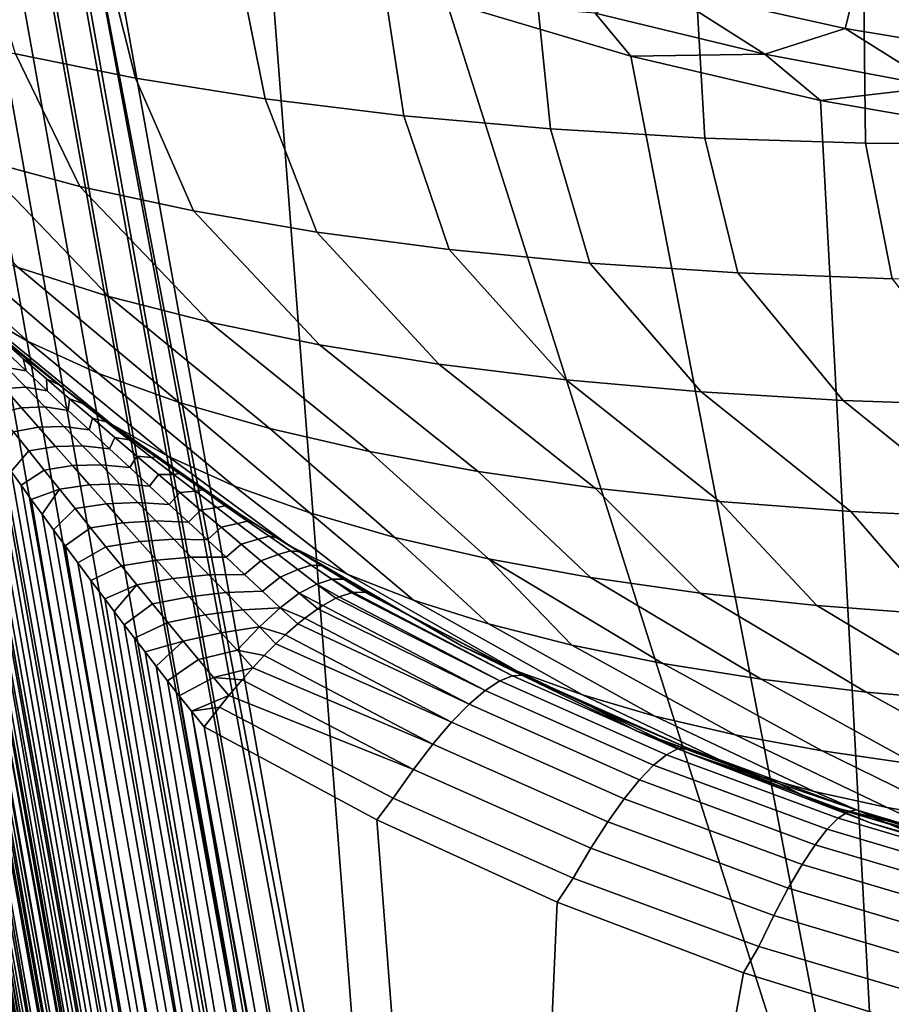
# Model space of a CAD drawing. Header units: metres. Extents: x -167 to 28, y -50 to 27.
# Tile 257 of 331: x 4.67 to 6.96, y -30.47 to -27.89. Entities that reach past the tile are written whole.
import ezdxf

# ---------------------------------------------------------------- set-up
doc = ezdxf.new("R2010")
doc.units = ezdxf.units.M
doc.layers.add('solid_12_065_011_XXX', color=7, linetype='CONTINUOUS')

msp = doc.modelspace()

# ---------------------------------------------------------------- linework, layer by layer
at = {"layer": 'solid_12_065_011_XXX'}
for points in [[(5.948123, -35.799164, 24.870661), (6.015436, -35.758858, 24.916674), (4.478205, -27.132927, 19.636179), (4.408407, -27.144354, 19.577326)], [(6.015436, -35.758858, 24.916674), (6.089468, -35.722225, 24.954744), (4.551172, -27.120783, 19.683945), (4.478205, -27.132927, 19.636179)], [(6.089468, -35.722225, 24.954744), (6.169133, -35.689793, 24.984314), (4.644003, -27.216557, 19.786438), (4.551172, -27.120783, 19.683945)], [(5.837502, -35.888351, 24.757629), (5.888519, -35.842537, 24.817387), (4.343464, -27.154821, 19.507801), (4.284712, -27.164154, 19.428064)], [(5.888519, -35.842537, 24.817387), (5.948123, -35.799164, 24.870661), (4.408407, -27.144354, 19.577326), (4.343464, -27.154821, 19.507801)], [(5.881683, -37.44482, 21.692509), (5.703718, -35.969273, 24.296579), (4.131766, -27.187838, 18.969706), (4.128839, -27.188282, 18.913031)], [(4.190396, -27.666483, 18.226248), (4.217787, -27.876329, 17.940147), (5.881683, -37.44482, 21.692509), (4.128839, -27.188282, 18.913031)], [(5.703718, -35.969273, 24.296579), (5.73219, -36.082161, 24.472521), (4.137755, -27.186926, 19.025869), (4.131766, -27.187838, 18.969706)], [(5.73219, -36.082161, 24.472521), (5.742775, -36.03355, 24.54866), (4.14677, -27.185553, 19.081387), (4.137755, -27.186926, 19.025869)], [(5.742775, -36.03355, 24.54866), (4.158704, -27.183729, 19.135796), (4.14677, -27.185553, 19.081387)], [(5.742775, -36.03355, 24.54866), (5.76409, -35.984566, 24.622271), (4.173394, -27.181479, 19.188787), (4.158704, -27.183729, 19.135796)], [(5.76409, -35.984566, 24.622271), (4.190763, -27.178806, 19.24024), (4.173394, -27.181479, 19.188787)], [(5.76409, -35.984566, 24.622271), (5.795821, -35.935925, 24.69227), (4.210754, -27.175716, 19.290173), (4.190763, -27.178806, 19.24024)], [(5.795821, -35.935925, 24.69227), (4.233187, -27.172232, 19.338268), (4.210754, -27.175716, 19.290173)], [(5.795821, -35.935925, 24.69227), (5.837502, -35.888351, 24.757629), (4.284712, -27.164154, 19.428064), (4.233187, -27.172232, 19.338268)], [(6.169133, -35.689793, 24.984314), (4.656403, -27.229761, 19.79954), (4.644003, -27.216557, 19.786438)], [(6.169133, -35.689793, 24.984314), (6.253256, -35.662045, 25.004948), (4.751663, -27.333841, 19.895863), (4.656403, -27.229761, 19.79954)], [(6.253256, -35.662045, 25.004948), (4.765742, -27.34959, 19.909477), (4.751663, -27.333841, 19.895863)], [(6.253256, -35.662045, 25.004948), (6.339845, -35.635181, 25.013762), (4.812018, -27.401957, 19.953136), (4.765742, -27.34959, 19.909477)], [(4.812018, -27.401957, 19.953136), (5.635095, -31.706358, 22.604013), (4.876941, -27.477007, 20.011724)], [(4.812018, -27.401957, 19.953136), (6.339845, -35.635181, 25.013762), (5.635095, -31.706358, 22.604013)], [(5.324677, -27.674427, 20.215137), (4.876941, -27.477007, 20.011724), (5.635095, -31.706358, 22.604013)], [(4.883648, -27.677902, 11.463114), (4.9764, -28.046062, 11.86205), (4.661839, -27.98226, 12.216586), (4.550752, -27.615849, 11.819391)], [(5.241639, -27.730078, 11.13036), (5.31617, -28.100304, 11.52989), (4.9764, -28.046062, 11.86205), (4.883648, -27.677902, 11.463114)], [(5.791275, -27.845171, 20.402018), (5.324677, -27.674427, 20.215137), (5.635095, -31.706358, 22.604013), (6.954234, -31.515387, 22.740084)], [(6.863249, -27.808126, 20.622942), (6.383609, -27.701181, 20.481924), (6.349745, -27.80777, 20.503387), (6.836041, -27.916199, 20.646362)], [(5.622826, -27.7721, 10.822895), (5.679325, -28.144695, 11.221891), (5.31617, -28.100304, 11.52989), (5.241639, -27.730078, 11.13036)], [(6.02519, -27.803745, 10.542349), (6.063916, -28.178995, 10.939706), (5.679325, -28.144695, 11.221891), (5.622826, -27.7721, 10.822895)], [(6.446598, -27.824846, 10.290209), (6.467878, -28.203024, 10.684848), (6.063916, -28.178995, 10.939706), (6.02519, -27.803745, 10.542349)], [(6.349745, -27.80777, 20.503387), (6.180631, -27.875534, 20.49383), (6.625697, -27.983421, 20.631468)], [(6.836041, -27.916199, 20.646362), (6.349745, -27.80777, 20.503387), (6.625697, -27.983421, 20.631468)], [(7.35284, -27.888571, 20.743904), (6.863249, -27.808126, 20.622942), (6.836041, -27.916199, 20.646362), (7.332356, -27.997749, 20.768986)], [(6.884815, -27.835291, 10.06781), (6.889044, -28.216648, 10.458686), (6.467878, -28.203024, 10.684848), (6.446598, -27.824846, 10.290209)], [(6.274334, -27.988659, 20.570751), (5.791275, -27.845171, 20.402018), (6.954234, -31.515387, 22.740084)], [(6.180631, -27.875534, 20.49383), (5.791275, -27.845171, 20.402018), (6.274334, -27.988659, 20.570751)], [(7.337519, -27.835024, 9.876332), (7.325153, -28.219799, 10.262434), (6.889044, -28.216648, 10.458686), (6.884815, -27.835291, 10.06781)], [(4.217787, -27.876329, 17.940147), (4.241293, -28.064798, 17.638895), (5.881683, -37.44482, 21.692509)], [(6.625697, -27.983421, 20.631468), (6.180631, -27.875534, 20.49383), (6.274334, -27.988659, 20.570751)], [(4.558542, -28.256271, 12.96285), (4.374175, -27.909241, 12.591598), (4.661839, -27.98226, 12.216586), (4.829842, -28.329697, 12.593391)], [(6.836041, -27.916199, 20.646362), (6.625697, -27.983421, 20.631468), (7.079787, -28.068735, 20.75231)], [(7.332356, -27.997749, 20.768986), (6.836041, -27.916199, 20.646362), (7.079787, -28.068735, 20.75231)], [(4.829842, -28.329697, 12.593391), (4.661839, -27.98226, 12.216586), (4.9764, -28.046062, 11.86205), (5.127971, -28.394186, 12.243456)], [(6.625697, -27.983421, 20.631468), (6.274334, -27.988659, 20.570751), (6.771478, -28.104517, 20.719927)], [(6.771478, -28.104517, 20.719927), (6.274334, -27.988659, 20.570751), (6.954234, -31.515387, 22.740084)], [(7.079787, -28.068735, 20.75231), (6.625697, -27.983421, 20.631468), (6.771478, -28.104517, 20.719927)], [(4.241293, -28.064798, 17.638895), (4.260758, -28.230652, 17.324423), (5.881683, -37.44482, 21.692509)], [(5.127971, -28.394186, 12.243456), (4.9764, -28.046062, 11.86205), (5.31617, -28.100304, 11.52989), (5.451294, -28.449389, 11.914962)], [(7.079787, -28.068735, 20.75231), (6.771478, -28.104517, 20.719927), (7.280362, -28.192522, 20.84832)], [(5.451294, -28.449389, 11.914962), (5.31617, -28.100304, 11.52989), (5.679325, -28.144695, 11.221891), (5.79804, -28.495003, 11.609707)], [(7.280362, -28.192522, 20.84832), (6.771478, -28.104517, 20.719927), (6.954234, -31.515387, 22.740084), (8.272664, -31.308031, 22.815199)], [(5.79804, -28.495003, 11.609707), (5.679325, -28.144695, 11.221891), (6.063916, -28.178995, 10.939706), (6.16631, -28.530775, 11.329364)], [(4.90614, -28.617859, 13.144125), (4.668856, -28.541958, 13.5077), (4.315556, -28.174316, 13.349806), (4.558542, -28.256271, 12.96285)], [(6.16631, -28.530775, 11.329364), (6.063916, -28.178995, 10.939706), (6.467878, -28.203024, 10.684848), (6.554085, -28.556511, 11.075471)], [(6.554085, -28.556511, 11.075471), (6.467878, -28.203024, 10.684848), (6.889044, -28.216648, 10.458686), (6.959242, -28.572071, 10.849417)], [(6.959242, -28.572071, 10.849417), (6.889044, -28.216648, 10.458686), (7.325153, -28.219799, 10.262434), (7.379559, -28.57737, 10.652441)], [(4.260758, -28.230652, 17.324423), (4.276067, -28.372866, 16.998779), (5.881683, -37.44482, 21.692509)], [(4.694993, -28.736391, 14.325995), (4.538645, -28.646523, 14.703516), (4.127707, -28.269646, 14.680281), (4.278581, -28.367378, 14.277867)], [(5.169855, -28.685606, 12.797547), (4.90614, -28.617859, 13.144125), (4.558542, -28.256271, 12.96285), (4.829842, -28.329697, 12.593391)], [(5.45857, -28.744827, 12.469847), (5.169855, -28.685606, 12.797547), (4.829842, -28.329697, 12.593391), (5.127971, -28.394186, 12.243456)], [(4.276067, -28.372866, 16.998779), (4.287136, -28.490614, 16.664188), (5.881683, -37.44482, 21.692509)], [(4.879325, -28.819569, 13.959737), (4.694993, -28.736391, 14.325995), (4.278581, -28.367378, 14.277867), (4.459291, -28.458313, 13.886298)], [(5.770719, -28.795206, 12.162802), (5.45857, -28.744827, 12.469847), (5.127971, -28.394186, 12.243456), (5.451294, -28.449389, 11.914962)], [(6.104607, -28.836466, 11.878078), (5.770719, -28.795206, 12.162802), (5.451294, -28.449389, 11.914962), (5.79804, -28.495003, 11.609707)], [(5.090637, -28.895605, 13.606737), (4.879325, -28.819569, 13.959737), (4.459291, -28.458313, 13.886298), (4.668856, -28.541958, 13.5077)], [(4.287136, -28.490614, 16.664188), (4.293931, -28.583328, 16.322926), (5.881683, -37.44482, 21.692509)], [(6.458423, -28.868383, 11.617221), (6.104607, -28.836466, 11.878078), (5.79804, -28.495003, 11.609707), (6.16631, -28.530775, 11.329364)], [(4.913003, -28.952679, 14.90131), (4.791297, -28.861975, 15.262383), (4.411135, -28.550455, 15.09024), (4.538645, -28.646523, 14.703516)], [(4.736815, -28.81925, 15.273414), (4.411135, -28.550455, 15.09024), (4.791297, -28.861975, 15.262383)], [(4.681251, -28.774704, 15.287422), (4.411135, -28.550455, 15.09024), (4.736815, -28.81925, 15.273414)], [(4.681251, -28.774704, 15.287422), (4.648047, -28.747595, 15.297267), (4.411135, -28.550455, 15.09024)], [(5.327775, -28.964083, 13.268922), (5.090637, -28.895605, 13.606737), (4.668856, -28.541958, 13.5077), (4.90614, -28.617859, 13.144125)], [(6.830247, -28.890787, 11.381645), (6.458423, -28.868383, 11.617221), (6.16631, -28.530775, 11.329364), (6.554085, -28.556511, 11.075471)], [(4.293262, -28.580698, 16.281666), (5.90444, -37.571835, 21.769417), (5.881683, -37.44482, 21.692509)], [(5.915934, -37.619343, 21.692692), (5.90444, -37.571835, 21.769417), (4.293262, -28.580698, 16.281666), (4.29465, -28.581047, 16.243292)], [(4.293262, -28.580698, 16.281666), (5.881683, -37.44482, 21.692509), (4.293931, -28.583328, 16.322926)], [(5.915934, -37.619343, 21.692692), (4.29465, -28.581047, 16.243292), (4.297947, -28.584261, 16.207996)], [(7.218062, -28.903553, 11.172629), (6.830247, -28.890787, 11.381645), (6.554085, -28.556511, 11.075471), (6.959242, -28.572071, 10.849417)], [(5.915934, -37.619343, 21.692692), (4.297947, -28.584261, 16.207996), (4.302987, -28.590147, 16.175755)], [(5.937749, -37.662186, 21.615484), (5.915934, -37.619343, 21.692692), (4.302987, -28.590147, 16.175755), (4.309603, -28.598434, 16.146341)], [(5.937749, -37.662186, 21.615484), (4.309603, -28.598434, 16.146341), (4.317697, -28.608961, 16.119455)], [(5.937749, -37.662186, 21.615484), (4.317697, -28.608961, 16.119455), (4.327273, -28.621752, 16.094755)], [(5.937749, -37.662186, 21.615484), (4.327273, -28.621752, 16.094755), (4.338446, -28.636951, 16.071865)], [(5.589446, -29.024628, 12.948134), (5.327775, -28.964083, 13.268922), (4.90614, -28.617859, 13.144125), (5.169855, -28.685606, 12.797547)], [(5.937749, -37.662186, 21.615484), (4.338446, -28.636951, 16.071865), (4.351456, -28.654905, 16.050501), (5.96996, -37.701942, 21.540293)], [(5.96996, -37.701942, 21.540293), (4.351456, -28.654905, 16.050501), (4.366582, -28.675987, 16.03056)], [(5.060408, -29.036648, 14.548008), (4.913003, -28.952679, 14.90131), (4.538645, -28.646523, 14.703516), (4.694993, -28.736391, 14.325995)], [(5.96996, -37.701942, 21.540293), (4.366582, -28.675987, 16.03056), (4.384196, -28.700678, 16.012018)], [(5.96996, -37.701942, 21.540293), (4.384196, -28.700678, 16.012018), (4.404716, -28.729656, 15.995156), (6.012095, -37.738037, 21.46822)], [(5.874223, -29.076912, 12.646123), (5.589446, -29.024628, 12.948134), (5.169855, -28.685606, 12.797547), (5.45857, -28.744827, 12.469847)], [(6.012095, -37.738037, 21.46822), (4.404716, -28.729656, 15.995156), (4.428501, -28.763401, 15.980332)], [(4.681577, -28.781101, 15.417163), (4.619566, -28.727015, 15.41363), (4.62858, -28.731524, 15.303564), (4.648047, -28.747595, 15.297267)], [(4.681577, -28.781101, 15.417163), (4.689353, -28.812838, 15.534704), (4.633352, -28.75996, 15.530272), (4.619566, -28.727015, 15.41363)], [(5.233942, -29.114349, 14.205299), (5.060408, -29.036648, 14.548008), (4.694993, -28.736391, 14.325995), (4.879325, -28.819569, 13.959737)], [(4.689353, -28.812838, 15.534704), (4.638061, -28.804491, 15.644134), (4.587888, -28.752626, 15.643282), (4.633352, -28.75996, 15.530272)], [(4.681577, -28.781101, 15.417163), (4.648047, -28.747595, 15.297267), (4.681251, -28.774704, 15.287422), (4.712363, -28.799376, 15.302766)], [(6.180554, -29.120649, 12.364536), (5.874223, -29.076912, 12.646123), (5.45857, -28.744827, 12.469847), (5.770719, -28.795206, 12.162802)], [(6.012095, -37.738037, 21.46822), (4.428501, -28.763401, 15.980332), (4.455795, -28.802176, 15.967988)], [(4.712363, -28.799376, 15.302766), (4.681251, -28.774704, 15.287422), (4.736815, -28.81925, 15.273414)], [(4.742911, -28.834179, 15.425196), (4.744913, -28.865059, 15.543221), (4.689353, -28.812838, 15.534704), (4.681577, -28.781101, 15.417163)], [(4.775545, -28.84973, 15.312425), (4.742911, -28.834179, 15.425196), (4.681577, -28.781101, 15.417163), (4.712363, -28.799376, 15.302766)], [(6.012095, -37.738037, 21.46822), (4.455795, -28.802176, 15.967988), (4.470808, -28.823481, 15.962889), (6.063532, -37.769928, 21.40033)], [(4.688212, -28.856186, 15.64911), (4.632648, -28.859089, 15.753492), (4.588273, -28.808676, 15.752034), (4.638061, -28.804491, 15.644134)], [(4.744913, -28.865059, 15.543221), (4.688212, -28.856186, 15.64911), (4.638061, -28.804491, 15.644134), (4.689353, -28.812838, 15.534704)], [(4.712363, -28.799376, 15.302766), (4.736815, -28.81925, 15.273414), (4.775545, -28.84973, 15.312425)], [(6.506766, -29.155602, 12.104909), (6.180554, -29.120649, 12.364536), (5.770719, -28.795206, 12.162802), (6.104607, -28.836466, 11.878078)], [(6.063532, -37.769928, 21.40033), (4.470808, -28.823481, 15.962889), (4.486738, -28.846117, 15.958634)], [(4.775545, -28.84973, 15.312425), (4.736815, -28.81925, 15.273414), (4.791297, -28.861975, 15.262383)], [(4.803439, -28.8862, 15.437201), (4.799902, -28.916542, 15.555354), (4.744913, -28.865059, 15.543221), (4.742911, -28.834179, 15.425196)], [(4.837752, -28.898897, 15.325728), (4.803439, -28.8862, 15.437201), (4.742911, -28.834179, 15.425196), (4.775545, -28.84973, 15.312425)], [(5.432661, -29.18536, 13.875043), (5.233942, -29.114349, 14.205299), (4.879325, -28.819569, 13.959737), (5.090637, -28.895605, 13.606737)], [(6.851081, -29.181578, 11.868657), (6.506766, -29.155602, 12.104909), (6.104607, -28.836466, 11.878078), (6.458423, -28.868383, 11.617221)], [(6.063532, -37.769928, 21.40033), (4.486738, -28.846117, 15.958634), (4.503605, -28.870052, 15.955238)], [(4.677268, -28.909716, 15.758581), (4.617195, -28.922937, 15.856711), (4.578233, -28.873837, 15.855098), (4.632648, -28.859089, 15.753492)], [(4.738177, -28.907578, 15.657743), (4.677268, -28.909716, 15.758581), (4.632648, -28.859089, 15.753492), (4.688212, -28.856186, 15.64911)], [(4.799902, -28.916542, 15.555354), (4.738177, -28.907578, 15.657743), (4.688212, -28.856186, 15.64911), (4.744913, -28.865059, 15.543221)], [(4.775545, -28.84973, 15.312425), (4.791297, -28.861975, 15.262383), (4.856752, -28.912113, 15.252387), (4.837752, -28.898897, 15.325728)], [(4.856752, -28.912113, 15.252387), (4.791297, -28.861975, 15.262383), (4.913003, -28.952679, 14.90131)], [(6.063532, -37.769928, 21.40033), (4.503605, -28.870052, 15.955238), (4.521437, -28.895357, 15.952782)], [(4.863073, -28.937208, 15.452799), (4.85424, -28.967297, 15.570763), (4.799902, -28.916542, 15.555354), (4.803439, -28.8862, 15.437201)], [(4.898931, -28.946932, 15.342338), (4.863073, -28.937208, 15.452799), (4.803439, -28.8862, 15.437201), (4.837752, -28.898897, 15.325728)], [(7.211622, -29.198437, 11.65707), (6.851081, -29.181578, 11.868657), (6.458423, -28.868383, 11.617221), (6.830247, -28.890787, 11.381645)], [(7.586421, -29.206085, 11.471301), (7.211622, -29.198437, 11.65707), (6.830247, -28.890787, 11.381645), (7.218062, -28.903553, 11.172629)], [(6.063532, -37.769928, 21.40033), (4.521437, -28.895357, 15.952782), (4.540235, -28.921991, 15.951295), (6.123517, -37.797157, 21.337616)], [(4.721981, -28.960382, 15.766912), (4.656686, -28.972622, 15.86148), (4.617195, -28.922937, 15.856711), (4.677268, -28.909716, 15.758581)], [(4.787836, -28.958551, 15.669628), (4.721981, -28.960382, 15.766912), (4.677268, -28.909716, 15.758581), (4.738177, -28.907578, 15.657743)], [(4.85424, -28.967297, 15.570763), (4.787836, -28.958551, 15.669628), (4.738177, -28.907578, 15.657743), (4.799902, -28.916542, 15.555354)], [(4.837752, -28.898897, 15.325728), (4.856752, -28.912113, 15.252387), (4.921109, -28.960196, 15.245779), (4.898931, -28.946932, 15.342338)], [(4.921109, -28.960196, 15.245779), (4.856752, -28.912113, 15.252387), (4.913003, -28.952679, 14.90131)], [(5.655487, -29.249294, 13.559033), (5.432661, -29.18536, 13.875043), (5.090637, -28.895605, 13.606737), (5.327775, -28.964083, 13.268922)], [(6.123517, -37.797157, 21.337616), (4.540235, -28.921991, 15.951295), (4.560074, -28.950048, 15.950828)], [(4.921762, -28.987228, 15.47163), (4.907872, -29.017321, 15.589127), (4.85424, -28.967297, 15.570763), (4.863073, -28.937208, 15.452799)], [(4.959054, -28.99386, 15.361916), (4.921762, -28.987228, 15.47163), (4.863073, -28.937208, 15.452799), (4.898931, -28.946932, 15.342338)], [(6.123517, -37.797157, 21.337616), (4.560074, -28.950048, 15.950828), (4.580979, -28.979513, 15.95141)], [(4.766668, -29.010954, 15.778141), (4.696564, -29.022688, 15.86909), (4.656686, -28.972622, 15.86148), (4.721981, -28.960382, 15.766912)], [(4.837108, -29.009085, 15.68447), (4.766668, -29.010954, 15.778141), (4.721981, -28.960382, 15.766912), (4.787836, -28.958551, 15.669628)], [(4.907872, -29.017321, 15.589127), (4.837108, -29.009085, 15.68447), (4.787836, -28.958551, 15.669628), (4.85424, -28.967297, 15.570763)], [(4.898931, -28.946932, 15.342338), (4.921109, -28.960196, 15.245779), (4.966605, -28.993484, 15.24286), (4.959054, -28.99386, 15.361916)], [(5.060408, -29.036648, 14.548008), (5.379956, -29.27116, 14.924149), (5.253565, -29.190863, 15.253942), (4.913003, -28.952679, 14.90131)], [(4.913003, -28.952679, 14.90131), (5.253565, -29.190863, 15.253942), (5.191347, -29.149853, 15.247561)], [(5.130603, -29.108879, 15.24334), (4.913003, -28.952679, 14.90131), (5.191347, -29.149853, 15.247561)], [(4.966605, -28.993484, 15.24286), (4.921109, -28.960196, 15.245779), (4.913003, -28.952679, 14.90131)], [(4.988268, -29.009136, 15.241978), (4.966605, -28.993484, 15.24286), (4.913003, -28.952679, 14.90131)], [(5.034563, -29.042162, 15.241077), (4.988268, -29.009136, 15.241978), (4.913003, -28.952679, 14.90131)], [(5.082067, -29.075462, 15.241489), (5.034563, -29.042162, 15.241077), (4.913003, -28.952679, 14.90131)], [(5.130603, -29.108879, 15.24334), (5.082067, -29.075462, 15.241489), (4.913003, -28.952679, 14.90131)], [(5.901208, -29.305807, 13.258986), (5.655487, -29.249294, 13.559033), (5.327775, -28.964083, 13.268922), (5.589446, -29.024628, 12.948134)], [(6.123517, -37.797157, 21.337616), (4.580979, -28.979513, 15.95141), (4.60299, -29.010448, 15.95312)], [(4.696564, -29.022688, 15.86909), (4.650483, -29.076927, 15.960224), (4.62615, -29.042927, 15.956046), (4.656686, -28.972622, 15.86148)], [(4.979483, -29.036251, 15.493346), (4.960767, -29.06658, 15.610135), (4.907872, -29.017321, 15.589127), (4.921762, -28.987228, 15.47163)], [(5.018113, -29.039694, 15.384161), (4.979483, -29.036251, 15.493346), (4.921762, -28.987228, 15.47163), (4.959054, -28.99386, 15.361916)], [(5.029783, -29.038557, 15.265187), (5.018113, -29.039694, 15.384161), (4.959054, -28.99386, 15.361916), (4.966605, -28.993484, 15.24286)], [(5.029783, -29.038557, 15.265187), (4.966605, -28.993484, 15.24286), (4.988268, -29.009136, 15.241978)], [(6.123517, -37.797157, 21.337616), (4.60299, -29.010448, 15.95312), (4.62615, -29.042927, 15.956046), (6.191167, -37.819313, 21.281006)], [(4.811252, -29.061363, 15.792024), (4.736715, -29.072964, 15.879269), (4.696564, -29.022688, 15.86909), (4.766668, -29.010954, 15.778141)], [(4.885936, -29.059141, 15.701991), (4.811252, -29.061363, 15.792024), (4.766668, -29.010954, 15.778141), (4.837108, -29.009085, 15.68447)], [(4.960767, -29.06658, 15.610135), (4.885936, -29.059141, 15.701991), (4.837108, -29.009085, 15.68447), (4.907872, -29.017321, 15.589127)], [(5.029783, -29.038557, 15.265187), (4.988268, -29.009136, 15.241978), (5.034563, -29.042162, 15.241077)], [(6.191167, -37.819313, 21.281006), (4.62615, -29.042927, 15.956046), (4.650483, -29.076927, 15.960224)], [(4.736715, -29.072964, 15.879269), (4.676094, -29.112562, 15.965732), (4.650483, -29.076927, 15.960224), (4.696564, -29.022688, 15.86909)], [(5.036214, -29.084297, 15.517675), (5.0129, -29.115074, 15.633545), (4.960767, -29.06658, 15.610135), (4.979483, -29.036251, 15.493346)], [(5.07609, -29.084484, 15.408867), (5.036214, -29.084297, 15.517675), (4.979483, -29.036251, 15.493346), (5.018113, -29.039694, 15.384161)], [(5.091525, -29.082285, 15.290085), (5.07609, -29.084484, 15.408867), (5.018113, -29.039694, 15.384161), (5.029783, -29.038557, 15.265187)], [(5.091525, -29.082285, 15.290085), (5.029783, -29.038557, 15.265187), (5.034563, -29.042162, 15.241077), (5.082067, -29.075462, 15.241489)], [(5.233942, -29.114349, 14.205299), (5.530329, -29.345602, 14.602564), (5.379956, -29.27116, 14.924149), (5.060408, -29.036648, 14.548008)], [(6.168493, -29.354589, 12.976532), (5.901208, -29.305807, 13.258986), (5.589446, -29.024628, 12.948134), (5.874223, -29.076912, 12.646123)], [(4.855674, -29.111547, 15.808323), (4.777061, -29.123352, 15.891812), (4.736715, -29.072964, 15.879269), (4.811252, -29.061363, 15.792024)], [(4.934281, -29.108669, 15.721919), (4.855674, -29.111547, 15.808323), (4.811252, -29.061363, 15.792024), (4.885936, -29.059141, 15.701991)], [(5.0129, -29.115074, 15.633545), (4.934281, -29.108669, 15.721919), (4.885936, -29.059141, 15.701991), (4.960767, -29.06658, 15.610135)], [(6.191167, -37.819313, 21.281006), (4.650483, -29.076927, 15.960224), (4.676094, -29.112562, 15.965732)], [(4.777061, -29.123352, 15.891812), (4.702979, -29.149773, 15.972615), (4.676094, -29.112562, 15.965732), (4.736715, -29.072964, 15.879269)], [(5.091938, -29.131409, 15.544417), (5.064249, -29.162821, 15.659176), (5.0129, -29.115074, 15.633545), (5.036214, -29.084297, 15.517675)], [(5.132976, -29.128281, 15.435849), (5.091938, -29.131409, 15.544417), (5.036214, -29.084297, 15.517675), (5.07609, -29.084484, 15.408867)], [(5.152052, -29.124893, 15.317353), (5.132976, -29.128281, 15.435849), (5.07609, -29.084484, 15.408867), (5.091525, -29.082285, 15.290085)], [(5.152052, -29.124893, 15.317353), (5.091525, -29.082285, 15.290085), (5.082067, -29.075462, 15.241489), (5.130603, -29.108879, 15.24334)], [(6.455888, -29.395376, 12.713204), (6.168493, -29.354589, 12.976532), (5.874223, -29.076912, 12.646123), (6.180554, -29.120649, 12.364536)], [(6.191167, -37.819313, 21.281006), (4.676094, -29.112562, 15.965732), (4.702979, -29.149773, 15.972615)], [(4.777061, -29.123352, 15.891812), (4.731257, -29.188734, 15.981007), (4.702979, -29.149773, 15.972615)], [(4.817539, -29.173756, 15.906529), (4.760917, -29.22938, 15.990965), (4.731257, -29.188734, 15.981007), (4.777061, -29.123352, 15.891812)], [(4.899883, -29.161428, 15.826807), (4.817539, -29.173756, 15.906529), (4.777061, -29.123352, 15.891812), (4.855674, -29.111547, 15.808323)], [(4.982112, -29.157639, 15.74404), (4.899883, -29.161428, 15.826807), (4.855674, -29.111547, 15.808323), (4.934281, -29.108669, 15.721919)], [(5.064249, -29.162821, 15.659176), (4.982112, -29.157639, 15.74404), (4.934281, -29.108669, 15.721919), (5.0129, -29.115074, 15.633545)], [(5.152052, -29.124893, 15.317353), (5.130603, -29.108879, 15.24334), (5.191347, -29.149853, 15.247561)], [(5.432661, -29.18536, 13.875043), (5.704294, -29.414043, 14.291722), (5.530329, -29.345602, 14.602564), (5.233942, -29.114349, 14.205299)], [(6.761832, -29.427948, 12.470432), (6.455888, -29.395376, 12.713204), (6.180554, -29.120649, 12.364536), (6.506766, -29.155602, 12.104909)], [(5.146646, -29.177608, 15.573377), (5.1148, -29.209826, 15.686852), (5.064249, -29.162821, 15.659176), (5.091938, -29.131409, 15.544417)], [(5.188773, -29.17111, 15.464924), (5.146646, -29.177608, 15.573377), (5.091938, -29.131409, 15.544417), (5.132976, -29.128281, 15.435849)], [(5.211372, -29.166414, 15.346802), (5.188773, -29.17111, 15.464924), (5.132976, -29.128281, 15.435849), (5.152052, -29.124893, 15.317353)], [(5.152052, -29.124893, 15.317353), (5.191347, -29.149853, 15.247561), (5.253565, -29.190863, 15.253942), (5.211372, -29.166414, 15.346802)], [(6.191167, -37.819313, 21.281006), (4.702979, -29.149773, 15.972615), (4.731257, -29.188734, 15.981007), (6.265486, -37.836079, 21.231327)], [(4.858088, -29.224073, 15.923229), (4.7921, -29.271858, 16.002613), (4.760917, -29.22938, 15.990965), (4.817539, -29.173756, 15.906529)], [(4.943842, -29.210955, 15.847296), (4.858088, -29.224073, 15.923229), (4.817539, -29.173756, 15.906529), (4.899883, -29.161428, 15.826807)], [(5.029403, -29.206047, 15.7682), (4.943842, -29.210955, 15.847296), (4.899883, -29.161428, 15.826807), (4.982112, -29.157639, 15.74404)], [(5.1148, -29.209826, 15.686852), (5.029403, -29.206047, 15.7682), (4.982112, -29.157639, 15.74404), (5.064249, -29.162821, 15.659176)], [(5.243493, -29.212982, 15.495915), (5.200345, -29.2229, 15.60436), (5.146646, -29.177608, 15.573377), (5.188773, -29.17111, 15.464924)], [(5.269501, -29.206875, 15.37825), (5.243493, -29.212982, 15.495915), (5.188773, -29.17111, 15.464924), (5.211372, -29.166414, 15.346802)], [(5.269501, -29.206875, 15.37825), (5.211372, -29.166414, 15.346802), (5.253565, -29.190863, 15.253942), (5.28228, -29.209465, 15.257602)], [(7.084665, -29.452126, 12.249536), (6.761832, -29.427948, 12.470432), (6.506766, -29.155602, 12.104909), (6.851081, -29.181578, 11.868657)], [(6.265486, -37.836079, 21.231327), (4.731257, -29.188734, 15.981007), (4.760917, -29.22938, 15.990965)], [(5.200345, -29.2229, 15.60436), (5.164552, -29.256081, 15.716401), (5.1148, -29.209826, 15.686852), (5.146646, -29.177608, 15.573377)], [(5.28228, -29.209465, 15.257602), (5.253565, -29.190863, 15.253942), (5.379956, -29.27116, 14.924149)], [(5.655487, -29.249294, 13.559033), (5.900916, -29.476114, 13.993299), (5.704294, -29.414043, 14.291722), (5.432661, -29.18536, 13.875043)], [(7.422633, -29.467779, 12.051713), (7.084665, -29.452126, 12.249536), (6.851081, -29.181578, 11.868657), (7.211622, -29.198437, 11.65707)], [(4.898663, -29.274229, 15.941764), (4.824835, -29.316156, 16.016041), (4.7921, -29.271858, 16.002613), (4.858088, -29.224073, 15.923229)], [(4.98752, -29.260101, 15.869655), (4.898663, -29.274229, 15.941764), (4.858088, -29.224073, 15.923229), (4.943842, -29.210955, 15.847296)], [(5.076135, -29.253883, 15.794242), (4.98752, -29.260101, 15.869655), (4.943842, -29.210955, 15.847296), (5.029403, -29.206047, 15.7682)], [(5.164552, -29.256081, 15.716401), (5.076135, -29.253883, 15.794242), (5.029403, -29.206047, 15.7682), (5.1148, -29.209826, 15.686852)], [(5.253035, -29.2673, 15.637212), (5.2135, -29.301584, 15.747682), (5.164552, -29.256081, 15.716401), (5.200345, -29.2229, 15.60436)], [(5.297134, -29.253929, 15.528695), (5.253035, -29.2673, 15.637212), (5.200345, -29.2229, 15.60436), (5.243493, -29.212982, 15.495915)], [(5.326437, -29.246309, 15.411569), (5.297134, -29.253929, 15.528695), (5.243493, -29.212982, 15.495915), (5.269501, -29.206875, 15.37825)], [(5.269501, -29.206875, 15.37825), (5.28228, -29.209465, 15.257602), (5.286158, -29.211962, 15.258131)], [(5.346956, -29.250301, 15.291812), (5.326437, -29.246309, 15.411569), (5.269501, -29.206875, 15.37825), (5.286158, -29.211962, 15.258131)], [(5.286158, -29.211962, 15.258131), (5.28228, -29.209465, 15.257602), (5.379956, -29.27116, 14.924149)], [(5.334514, -29.242786, 15.265327), (5.286158, -29.211962, 15.258131), (5.379956, -29.27116, 14.924149)], [(5.346956, -29.250301, 15.291812), (5.286158, -29.211962, 15.258131), (5.334514, -29.242786, 15.265327)], [(6.265486, -37.836079, 21.231327), (4.760917, -29.22938, 15.990965), (4.7921, -29.271858, 16.002613)], [(5.382178, -29.284758, 15.446649), (5.349693, -29.29398, 15.563157), (5.297134, -29.253929, 15.528695), (5.326437, -29.246309, 15.411569)], [(5.406425, -29.287539, 15.327363), (5.382178, -29.284758, 15.446649), (5.326437, -29.246309, 15.411569), (5.346956, -29.250301, 15.291812)], [(5.387547, -29.27594, 15.274529), (5.334514, -29.242786, 15.265327), (5.379956, -29.27116, 14.924149)], [(5.346956, -29.250301, 15.291812), (5.334514, -29.242786, 15.265327), (5.387547, -29.27594, 15.274529)], [(5.346956, -29.250301, 15.291812), (5.387547, -29.27594, 15.274529), (5.406425, -29.287539, 15.327363)], [(5.901208, -29.305807, 13.258986), (6.119136, -29.531485, 13.708897), (5.900916, -29.476114, 13.993299), (5.655487, -29.249294, 13.559033)], [(6.265486, -37.836079, 21.231327), (4.7921, -29.271858, 16.002613), (4.824835, -29.316156, 16.016041), (6.345382, -37.847206, 21.189316)], [(4.939226, -29.324173, 15.962021), (4.859219, -29.362358, 16.03138), (4.824835, -29.316156, 16.016041), (4.898663, -29.274229, 15.941764)], [(5.03089, -29.308832, 15.89375), (4.939226, -29.324173, 15.962021), (4.898663, -29.274229, 15.941764), (4.98752, -29.260101, 15.869655)], [(5.122296, -29.301121, 15.822015), (5.03089, -29.308832, 15.89375), (4.98752, -29.260101, 15.869655), (5.076135, -29.253883, 15.794242)], [(5.2135, -29.301584, 15.747682), (5.122296, -29.301121, 15.822015), (5.076135, -29.253883, 15.794242), (5.164552, -29.256081, 15.716401)], [(5.304705, -29.310827, 15.671819), (5.261631, -29.346346, 15.780593), (5.2135, -29.301584, 15.747682), (5.253035, -29.2673, 15.637212)], [(5.349693, -29.29398, 15.563157), (5.304705, -29.310827, 15.671819), (5.253035, -29.2673, 15.637212), (5.297134, -29.253929, 15.528695)], [(5.830604, -29.53355, 15.04845), (5.704955, -29.460392, 15.35533), (5.60466, -29.404629, 15.3265), (5.379956, -29.27116, 14.924149)], [(5.549606, -29.373056, 15.311289), (5.379956, -29.27116, 14.924149), (5.60466, -29.404629, 15.3265)], [(5.379956, -29.27116, 14.924149), (5.530329, -29.345602, 14.602564), (5.977973, -29.600721, 14.753306), (5.830604, -29.53355, 15.04845)], [(5.441102, -29.308729, 15.285265), (5.387547, -29.27594, 15.274529), (5.379956, -29.27116, 14.924149)], [(5.495089, -29.341087, 15.297535), (5.441102, -29.308729, 15.285265), (5.379956, -29.27116, 14.924149)], [(5.549606, -29.373056, 15.311289), (5.495089, -29.341087, 15.297535), (5.379956, -29.27116, 14.924149)], [(5.406425, -29.287539, 15.327363), (5.387547, -29.27594, 15.274529), (5.441102, -29.308729, 15.285265)], [(5.167876, -29.347742, 15.851395), (5.073933, -29.357111, 15.919454), (5.03089, -29.308832, 15.89375), (5.122296, -29.301121, 15.822015)], [(5.261631, -29.346346, 15.780593), (5.167876, -29.347742, 15.851395), (5.122296, -29.301121, 15.822015), (5.2135, -29.301584, 15.747682)], [(5.401168, -29.333155, 15.599198), (5.355352, -29.353504, 15.70807), (5.304705, -29.310827, 15.671819), (5.349693, -29.29398, 15.563157)], [(5.436724, -29.32225, 15.483383), (5.401168, -29.333155, 15.599198), (5.349693, -29.29398, 15.563157), (5.382178, -29.284758, 15.446649)], [(5.464599, -29.323725, 15.364672), (5.436724, -29.32225, 15.483383), (5.382178, -29.284758, 15.446649), (5.406425, -29.287539, 15.327363)], [(5.406425, -29.287539, 15.327363), (5.441102, -29.308729, 15.285265), (5.495089, -29.341087, 15.297535), (5.464599, -29.323725, 15.364672)], [(6.345382, -37.847206, 21.189316), (4.824835, -29.316156, 16.016041), (4.859219, -29.362358, 16.03138)], [(4.979743, -29.373854, 15.98389), (4.895383, -29.410591, 16.048798), (4.859219, -29.362358, 16.03138), (4.939226, -29.324173, 15.962021)], [(5.073933, -29.357111, 15.919454), (4.979743, -29.373854, 15.98389), (4.939226, -29.324173, 15.962021), (5.03089, -29.308832, 15.89375)], [(5.355352, -29.353504, 15.70807), (5.308937, -29.390371, 15.815035), (5.261631, -29.346346, 15.780593), (5.304705, -29.310827, 15.671819)], [(5.490083, -29.358799, 15.521665), (5.451563, -29.371468, 15.636716), (5.401168, -29.333155, 15.599198), (5.436724, -29.32225, 15.483383)], [(5.521486, -29.358883, 15.403625), (5.490083, -29.358799, 15.521665), (5.436724, -29.32225, 15.483383), (5.464599, -29.323725, 15.364672)], [(5.464599, -29.323725, 15.364672), (5.495089, -29.341087, 15.297535), (5.549606, -29.373056, 15.311289), (5.521486, -29.358883, 15.403625)], [(5.901208, -29.305807, 13.258986), (6.168493, -29.354589, 12.976532), (6.615563, -29.62096, 13.188198), (6.35778, -29.579853, 13.440047)], [(5.901208, -29.305807, 13.258986), (6.35778, -29.579853, 13.440047), (6.119136, -29.531485, 13.708897)], [(5.212858, -29.393749, 15.882293), (5.116628, -29.404903, 15.946658), (5.073933, -29.357111, 15.919454), (5.167876, -29.347742, 15.851395)], [(5.308937, -29.390371, 15.815035), (5.212858, -29.393749, 15.882293), (5.167876, -29.347742, 15.851395), (5.261631, -29.346346, 15.780593)], [(5.404976, -29.395334, 15.745854), (5.355413, -29.433659, 15.850909), (5.308937, -29.390371, 15.815035), (5.355352, -29.353504, 15.70807)], [(5.451563, -29.371468, 15.636716), (5.404976, -29.395334, 15.745854), (5.355352, -29.353504, 15.70807), (5.401168, -29.333155, 15.599198)], [(5.530329, -29.345602, 14.602564), (5.704294, -29.414043, 14.291722), (6.147149, -29.662144, 14.468797), (5.977973, -29.600721, 14.753306)], [(6.168493, -29.354589, 12.976532), (6.455888, -29.395376, 12.713204), (6.891099, -29.654585, 12.954704), (6.615563, -29.62096, 13.188198)], [(6.345382, -37.847206, 21.189316), (4.859219, -29.362358, 16.03138), (4.895383, -29.410591, 16.048798)], [(4.979743, -29.373854, 15.98389), (4.920467, -29.443823, 16.061611), (4.895383, -29.410591, 16.048798)], [(5.020185, -29.423214, 16.007259), (4.946454, -29.478048, 16.075483), (4.920467, -29.443823, 16.061611), (4.979743, -29.373854, 15.98389)], [(5.116628, -29.404903, 15.946658), (5.020185, -29.423214, 16.007259), (4.979743, -29.373854, 15.98389), (5.073933, -29.357111, 15.919454)], [(5.451563, -29.371468, 15.636716), (5.500877, -29.408924, 15.675617), (5.467253, -29.427446, 15.755277), (5.404976, -29.395334, 15.745854)], [(5.490083, -29.358799, 15.521665), (5.542255, -29.394423, 15.561399), (5.510002, -29.404833, 15.652176), (5.451563, -29.371468, 15.636716)], [(5.510002, -29.404833, 15.652176), (5.500877, -29.408924, 15.675617), (5.451563, -29.371468, 15.636716)], [(5.547499, -29.393442, 15.545251), (5.542255, -29.394423, 15.561399), (5.490083, -29.358799, 15.521665)], [(5.521486, -29.358883, 15.403625), (5.577088, -29.393032, 15.444124), (5.547499, -29.393442, 15.545251), (5.490083, -29.358799, 15.521665)], [(5.579256, -29.393425, 15.435888), (5.521486, -29.358883, 15.403625), (5.549606, -29.373056, 15.311289), (5.60466, -29.404629, 15.3265)], [(5.579256, -29.393425, 15.435888), (5.577088, -29.393032, 15.444124), (5.521486, -29.358883, 15.403625)], [(5.158956, -29.452194, 15.975286), (5.060523, -29.472208, 16.032043), (5.020185, -29.423214, 16.007259), (5.116628, -29.404903, 15.946658)], [(5.257229, -29.439131, 15.914622), (5.158956, -29.452194, 15.975286), (5.116628, -29.404903, 15.946658), (5.212858, -29.393749, 15.882293)], [(5.355413, -29.433659, 15.850909), (5.257229, -29.439131, 15.914622), (5.212858, -29.393749, 15.882293), (5.308937, -29.390371, 15.815035)], [(5.404976, -29.395334, 15.745854), (5.453574, -29.436319, 15.785072), (5.419806, -29.460989, 15.853216), (5.355413, -29.433659, 15.850909)], [(5.467253, -29.427446, 15.755277), (5.453574, -29.436319, 15.785072), (5.404976, -29.395334, 15.745854)], [(5.930674, -29.625349, 15.765328), (5.500877, -29.408924, 15.675617), (5.510002, -29.404833, 15.652176)], [(5.930674, -29.625349, 15.765328), (5.510002, -29.404833, 15.652176), (5.542255, -29.394423, 15.561399), (5.964088, -29.611818, 15.657305)], [(5.964088, -29.611818, 15.657305), (5.542255, -29.394423, 15.561399), (5.547499, -29.393442, 15.545251)], [(5.964088, -29.611818, 15.657305), (5.547499, -29.393442, 15.545251), (5.577088, -29.393032, 15.444124), (5.992408, -29.609999, 15.547017)], [(5.992408, -29.609999, 15.547017), (5.577088, -29.393032, 15.444124), (5.579256, -29.393425, 15.435888)], [(5.579256, -29.393425, 15.435888), (5.60466, -29.404629, 15.3265), (5.704955, -29.460392, 15.35533)], [(5.992408, -29.609999, 15.547017), (5.579256, -29.393425, 15.435888), (5.704955, -29.460392, 15.35533)], [(6.455888, -29.395376, 12.713204), (6.761832, -29.427948, 12.470432), (7.182905, -29.680546, 12.740822), (6.891099, -29.654585, 12.954704)], [(6.345382, -37.847206, 21.189316), (4.895383, -29.410591, 16.048798), (4.920467, -29.443823, 16.061611)], [(5.060523, -29.472208, 16.032043), (4.973372, -29.513283, 16.090473), (4.946454, -29.478048, 16.075483), (5.020185, -29.423214, 16.007259)], [(5.892599, -29.650414, 15.869687), (5.453574, -29.436319, 15.785072), (5.467253, -29.427446, 15.755277)], [(5.892599, -29.650414, 15.869687), (5.467253, -29.427446, 15.755277), (5.500877, -29.408924, 15.675617), (5.930674, -29.625349, 15.765328)], [(5.704294, -29.414043, 14.291722), (5.900916, -29.476114, 13.993299), (6.337204, -29.717482, 14.19648), (6.147149, -29.662144, 14.468797)], [(6.761832, -29.427948, 12.470432), (7.084665, -29.452126, 12.249536), (7.48941, -29.698704, 12.547703), (7.182905, -29.680546, 12.740822)], [(6.345382, -37.847206, 21.189316), (4.920467, -29.443823, 16.061611), (4.946454, -29.478048, 16.075483), (6.42968, -37.852528, 21.155584)], [(5.200899, -29.498962, 16.005262), (5.100732, -29.520805, 16.058178), (5.060523, -29.472208, 16.032043), (5.158956, -29.452194, 15.975286)], [(5.30098, -29.483873, 15.948294), (5.200899, -29.498962, 16.005262), (5.158956, -29.452194, 15.975286), (5.257229, -29.439131, 15.914622)], [(5.355413, -29.433659, 15.850909), (5.30098, -29.483873, 15.948294), (5.257229, -29.439131, 15.914622)], [(5.355413, -29.433659, 15.850909), (5.401052, -29.476196, 15.888124), (5.368277, -29.50503, 15.944725), (5.30098, -29.483873, 15.948294)], [(5.419806, -29.460989, 15.853216), (5.401052, -29.476196, 15.888124), (5.355413, -29.433659, 15.850909)], [(5.850356, -29.686686, 15.969027), (5.419806, -29.460989, 15.853216), (5.453574, -29.436319, 15.785072), (5.892599, -29.650414, 15.869687)], [(6.42968, -37.852528, 21.155584), (4.946454, -29.478048, 16.075483), (4.973372, -29.513283, 16.090473)], [(5.100732, -29.520805, 16.058178), (5.001155, -29.549429, 16.106594), (4.973372, -29.513283, 16.090473), (5.060523, -29.472208, 16.032043)], [(5.30098, -29.483873, 15.948294), (5.242442, -29.545185, 16.036512), (5.200899, -29.498962, 16.005262)], [(5.30098, -29.483873, 15.948294), (5.3441, -29.527962, 15.98323), (5.313333, -29.558992, 16.028616), (5.242442, -29.545185, 16.036512)], [(5.368277, -29.50503, 15.944725), (5.3441, -29.527962, 15.98323), (5.30098, -29.483873, 15.948294)], [(5.804493, -29.733696, 16.062061), (5.368277, -29.50503, 15.944725), (5.401052, -29.476196, 15.888124), (5.850356, -29.686686, 15.969027)], [(5.850356, -29.686686, 15.969027), (5.401052, -29.476196, 15.888124), (5.419806, -29.460989, 15.853216)], [(5.992408, -29.609999, 15.547017), (5.704955, -29.460392, 15.35533), (5.830604, -29.53355, 15.04845), (6.037706, -29.630653, 15.442452)], [(5.900916, -29.476114, 13.993299), (6.119136, -29.531485, 13.708897), (6.547094, -29.766428, 13.93785), (6.337204, -29.717482, 14.19648)], [(5.242442, -29.545185, 16.036512), (5.14079, -29.568975, 16.085598), (5.100732, -29.520805, 16.058178), (5.200899, -29.498962, 16.005262)], [(5.804493, -29.733696, 16.062061), (5.3441, -29.527962, 15.98323), (5.368277, -29.50503, 15.944725)], [(6.42968, -37.852528, 21.155584), (4.973372, -29.513283, 16.090473), (5.001155, -29.549429, 16.106594)], [(5.100732, -29.520805, 16.058178), (5.029922, -29.586599, 16.123949), (5.001155, -29.549429, 16.106594)], [(5.14079, -29.568975, 16.085598), (5.059783, -29.624897, 16.142653), (5.029922, -29.586599, 16.123949), (5.100732, -29.520805, 16.058178)], [(5.755606, -29.790834, 16.147581), (5.313333, -29.558992, 16.028616), (5.3441, -29.527962, 15.98323), (5.804493, -29.733696, 16.062061)], [(6.425169, -29.814228, 14.942481), (6.288169, -29.755953, 15.202422), (5.830604, -29.53355, 15.04845), (5.977973, -29.600721, 14.753306)], [(6.037706, -29.630653, 15.442452), (5.830604, -29.53355, 15.04845), (6.288169, -29.755953, 15.202422), (6.169277, -29.692015, 15.474261)], [(6.119136, -29.531485, 13.708897), (6.35778, -29.579853, 13.440047), (6.775669, -29.808716, 13.694324), (6.547094, -29.766428, 13.93785)], [(6.42968, -37.852528, 21.155584), (5.001155, -29.549429, 16.106594), (5.029922, -29.586599, 16.123949)], [(5.283567, -29.590837, 16.068968), (5.180675, -29.616678, 16.114243), (5.14079, -29.568975, 16.085598), (5.242442, -29.545185, 16.036512)], [(5.313333, -29.558992, 16.028616), (5.283567, -29.590837, 16.068968), (5.242442, -29.545185, 16.036512)], [(5.755606, -29.790834, 16.147581), (5.283567, -29.590837, 16.068968), (5.313333, -29.558992, 16.028616)], [(6.42968, -37.852528, 21.155584), (5.029922, -29.586599, 16.123949), (5.059783, -29.624897, 16.142653), (6.517141, -37.851967, 21.13063)], [(5.180675, -29.616678, 16.114243), (5.090694, -29.664248, 16.162743), (5.059783, -29.624897, 16.142653), (5.14079, -29.568975, 16.085598)], [(6.35778, -29.579853, 13.440047), (6.615563, -29.62096, 13.188198), (7.021675, -29.844114, 13.467241), (6.775669, -29.808716, 13.694324)], [(5.283567, -29.590837, 16.068968), (5.255686, -29.622181, 16.103802), (5.180675, -29.616678, 16.114243)], [(5.704328, -29.857363, 16.22448), (5.255686, -29.622181, 16.103802), (5.283567, -29.590837, 16.068968), (5.755606, -29.790834, 16.147581)], [(5.964088, -29.611818, 15.657305), (6.396574, -29.803698, 15.756742), (6.367258, -29.819046, 15.865707), (5.930674, -29.625349, 15.765328)], [(5.992408, -29.609999, 15.547017), (6.42147, -29.800356, 15.645666), (6.396574, -29.803698, 15.756742), (5.964088, -29.611818, 15.657305)], [(6.580973, -29.867399, 14.692218), (6.425169, -29.814228, 14.942481), (5.977973, -29.600721, 14.753306), (6.147149, -29.662144, 14.468797)], [(5.992408, -29.609999, 15.547017), (6.037706, -29.630653, 15.442452), (6.169277, -29.692015, 15.474261)], [(5.992408, -29.609999, 15.547017), (6.169277, -29.692015, 15.474261), (6.42147, -29.800356, 15.645666)], [(6.517141, -37.851967, 21.13063), (5.059783, -29.624897, 16.142653), (5.090694, -29.664248, 16.162743)], [(5.220362, -29.663883, 16.144053), (5.122615, -29.704597, 16.184273), (5.090694, -29.664248, 16.162743), (5.180675, -29.616678, 16.114243)], [(5.255686, -29.622181, 16.103802), (5.220362, -29.663883, 16.144053), (5.180675, -29.616678, 16.114243)], [(5.704328, -29.857363, 16.22448), (5.220362, -29.663883, 16.144053), (5.255686, -29.622181, 16.103802)], [(5.930674, -29.625349, 15.765328), (6.367258, -29.819046, 15.865707), (6.3339, -29.846205, 15.971151), (5.892599, -29.650414, 15.869687)], [(6.615563, -29.62096, 13.188198), (6.891099, -29.654585, 12.954704), (7.283763, -29.872429, 13.257844), (7.021675, -29.844114, 13.467241)], [(6.517141, -37.851967, 21.13063), (5.090694, -29.664248, 16.162743), (5.122615, -29.704597, 16.184273)], [(5.220362, -29.663883, 16.144053), (5.196086, -29.693775, 16.169306), (5.122615, -29.704597, 16.184273)], [(5.651324, -29.932413, 16.291758), (5.196086, -29.693775, 16.169306), (5.220362, -29.663883, 16.144053), (5.704328, -29.857363, 16.22448)], [(5.892599, -29.650414, 15.869687), (6.3339, -29.846205, 15.971151), (6.296933, -29.884819, 16.071705), (5.850356, -29.686686, 15.969027)], [(6.754763, -29.915184, 14.452952), (6.580973, -29.867399, 14.692218), (6.147149, -29.662144, 14.468797), (6.337204, -29.717482, 14.19648)], [(6.891099, -29.654585, 12.954704), (7.182905, -29.680546, 12.740822), (7.560495, -29.893503, 13.067281), (7.283763, -29.872429, 13.257844)], [(5.850356, -29.686686, 15.969027), (6.296933, -29.884819, 16.071705), (6.256837, -29.934387, 16.166065), (5.804493, -29.733696, 16.062061)], [(5.196086, -29.693775, 16.169306), (5.155525, -29.745901, 16.207293), (5.122615, -29.704597, 16.184273)], [(5.122615, -29.704597, 16.184273), (5.155525, -29.745901, 16.207293), (5.915236, -33.98793, 18.77833)], [(5.122615, -29.704597, 16.184273), (5.915236, -33.98793, 18.77833), (6.605449, -37.839798, 21.111353)], [(6.517141, -37.851967, 21.13063), (5.122615, -29.704597, 16.184273), (6.605449, -37.839798, 21.111353)], [(5.196086, -29.693775, 16.169306), (5.651324, -29.932413, 16.291758), (5.608844, -29.989618, 16.332958), (5.155525, -29.745901, 16.207293)], [(6.42147, -29.800356, 15.645666), (6.169277, -29.692015, 15.474261), (6.288169, -29.755953, 15.202422), (6.491785, -29.829124, 15.545423)], [(5.804493, -29.733696, 16.062061), (6.256837, -29.934387, 16.166065), (6.214132, -29.99427, 16.253006), (5.755606, -29.790834, 16.147581)], [(6.94562, -29.957331, 14.225947), (6.754763, -29.915184, 14.452952), (6.337204, -29.717482, 14.19648), (6.547094, -29.766428, 13.93785)], [(5.915236, -33.98793, 18.77833), (5.155525, -29.745901, 16.207293), (5.608844, -29.989618, 16.332958)], [(6.425169, -29.814228, 14.942481), (6.773166, -29.948179, 15.337747), (6.662241, -29.894285, 15.579787), (6.288169, -29.755953, 15.202422)], [(6.288169, -29.755953, 15.202422), (6.662241, -29.894285, 15.579787), (6.491785, -29.829124, 15.545423)], [(7.152537, -29.993618, 14.0124), (6.94562, -29.957331, 14.225947), (6.547094, -29.766428, 13.93785), (6.775669, -29.808716, 13.694324)], [(5.755606, -29.790834, 16.147581), (6.214132, -29.99427, 16.253006), (6.169372, -30.06369, 16.331404), (5.704328, -29.857363, 16.22448)], [(6.367258, -29.819046, 15.865707), (6.817582, -29.984928, 15.953523), (6.78896, -30.013832, 16.059891), (6.3339, -29.846205, 15.971151)], [(6.396574, -29.803698, 15.756742), (6.842807, -29.968073, 15.843759), (6.817582, -29.984928, 15.953523), (6.367258, -29.819046, 15.865707)], [(6.42147, -29.800356, 15.645666), (6.86431, -29.96348, 15.732021), (6.842807, -29.968073, 15.843759), (6.396574, -29.803698, 15.756742)], [(6.42147, -29.800356, 15.645666), (6.491785, -29.829124, 15.545423), (6.662241, -29.894285, 15.579787)], [(6.42147, -29.800356, 15.645666), (6.662241, -29.894285, 15.579787), (6.86431, -29.96348, 15.732021)], [(6.580973, -29.867399, 14.692218), (6.903713, -29.998184, 15.109171), (6.773166, -29.948179, 15.337747), (6.425169, -29.814228, 14.942481)], [(7.374424, -30.023855, 13.813437), (7.152537, -29.993618, 14.0124), (6.775669, -29.808716, 13.694324), (7.021675, -29.844114, 13.467241)], [(6.3339, -29.846205, 15.971151), (6.78896, -30.013832, 16.059891), (6.757315, -30.054407, 16.161482), (6.296933, -29.884819, 16.071705)], [(5.704328, -29.857363, 16.22448), (6.169372, -30.06369, 16.331404), (6.123136, -30.141745, 16.40024), (5.651324, -29.932413, 16.291758)], [(6.754763, -29.915184, 14.452952), (7.050777, -30.043495, 14.889833), (6.903713, -29.998184, 15.109171), (6.580973, -29.867399, 14.692218)], [(6.296933, -29.884819, 16.071705), (6.757315, -30.054407, 16.161482), (6.723055, -30.106127, 16.256981), (6.256837, -29.934387, 16.166065)], [(6.86431, -29.96348, 15.732021), (6.662241, -29.894285, 15.579787), (6.773166, -29.948179, 15.337747), (6.946592, -29.992332, 15.632144)], [(6.94562, -29.957331, 14.225947), (7.213579, -30.083868, 14.680894), (7.050777, -30.043495, 14.889833), (6.754763, -29.915184, 14.452952)], [(6.123136, -30.141745, 16.40024), (6.080859, -30.204939, 16.445057), (5.608844, -29.989618, 16.332958), (5.651324, -29.932413, 16.291758)], [(6.256837, -29.934387, 16.166065), (6.723055, -30.106127, 16.256981), (6.686625, -30.168322, 16.345146), (6.214132, -29.99427, 16.253006)], [(6.903713, -29.998184, 15.109171), (7.281199, -30.106356, 15.464606), (7.18032, -30.063328, 15.671065), (6.773166, -29.948179, 15.337747)], [(6.773166, -29.948179, 15.337747), (7.18032, -30.063328, 15.671065), (6.946592, -29.992332, 15.632144)], [(6.842807, -29.968073, 15.843759), (7.300615, -30.104084, 15.918575), (7.279458, -30.12215, 16.029005), (6.817582, -29.984928, 15.953523)], [(6.86431, -29.96348, 15.732021), (7.31877, -30.098497, 15.806291), (7.300615, -30.104084, 15.918575), (6.842807, -29.968073, 15.843759)], [(6.86431, -29.96348, 15.732021), (6.946592, -29.992332, 15.632144), (7.18032, -30.063328, 15.671065)], [(6.86431, -29.96348, 15.732021), (7.18032, -30.063328, 15.671065), (7.31877, -30.098497, 15.806291)], [(7.152537, -29.993618, 14.0124), (7.391257, -30.119089, 14.48346), (7.213579, -30.083868, 14.680894), (6.94562, -29.957331, 14.225947)], [(5.915236, -33.98793, 18.77833), (5.608844, -29.989618, 16.332958), (6.080859, -30.204939, 16.445057)], [(6.214132, -29.99427, 16.253006), (6.686625, -30.168322, 16.345146), (6.648498, -30.240185, 16.424837), (6.169372, -30.06369, 16.331404)], [(6.817582, -29.984928, 15.953523), (7.279458, -30.12215, 16.029005), (7.255573, -30.15246, 16.136147), (6.78896, -30.013832, 16.059891)], [(7.050777, -30.043495, 14.889833), (7.40355, -30.147074, 15.271666), (7.281199, -30.106356, 15.464606), (6.903713, -29.998184, 15.109171)], [(6.78896, -30.013832, 16.059891), (7.255573, -30.15246, 16.136147), (7.22927, -30.194624, 16.238611), (6.757315, -30.054407, 16.161482)], [(6.169372, -30.06369, 16.331404), (6.648498, -30.240185, 16.424837), (6.609168, -30.320786, 16.49502), (6.123136, -30.141745, 16.40024)], [(6.757315, -30.054407, 16.161482), (7.22927, -30.194624, 16.238611), (7.20089, -30.248091, 16.335072), (6.723055, -30.106127, 16.256981)], [(6.723055, -30.106127, 16.256981), (7.20089, -30.248091, 16.335072), (7.170801, -30.31217, 16.424273), (6.686625, -30.168322, 16.345146)], [(6.609168, -30.320786, 16.49502), (6.569011, -30.390301, 16.543566), (6.080859, -30.204939, 16.445057), (6.123136, -30.141745, 16.40024)], [(6.686625, -30.168322, 16.345146), (7.170801, -30.31217, 16.424273), (7.139393, -30.38603, 16.505062), (6.648498, -30.240185, 16.424837)], [(5.915236, -33.98793, 18.77833), (6.080859, -30.204939, 16.445057), (6.569011, -30.390301, 16.543566)], [(6.648498, -30.240185, 16.424837), (7.139393, -30.38603, 16.505062), (7.107074, -30.468714, 16.576391), (6.609168, -30.320786, 16.49502)], [(7.107074, -30.468714, 16.576391), (7.070821, -30.544441, 16.628563), (6.569011, -30.390301, 16.543566), (6.609168, -30.320786, 16.49502)], [(5.915236, -33.98793, 18.77833), (6.569011, -30.390301, 16.543566), (7.070821, -30.544441, 16.628563), (7.250878, -33.931362, 18.68903)]]:
    msp.add_3dface(points, dxfattribs=at)

doc.saveas('drawing.dxf')
